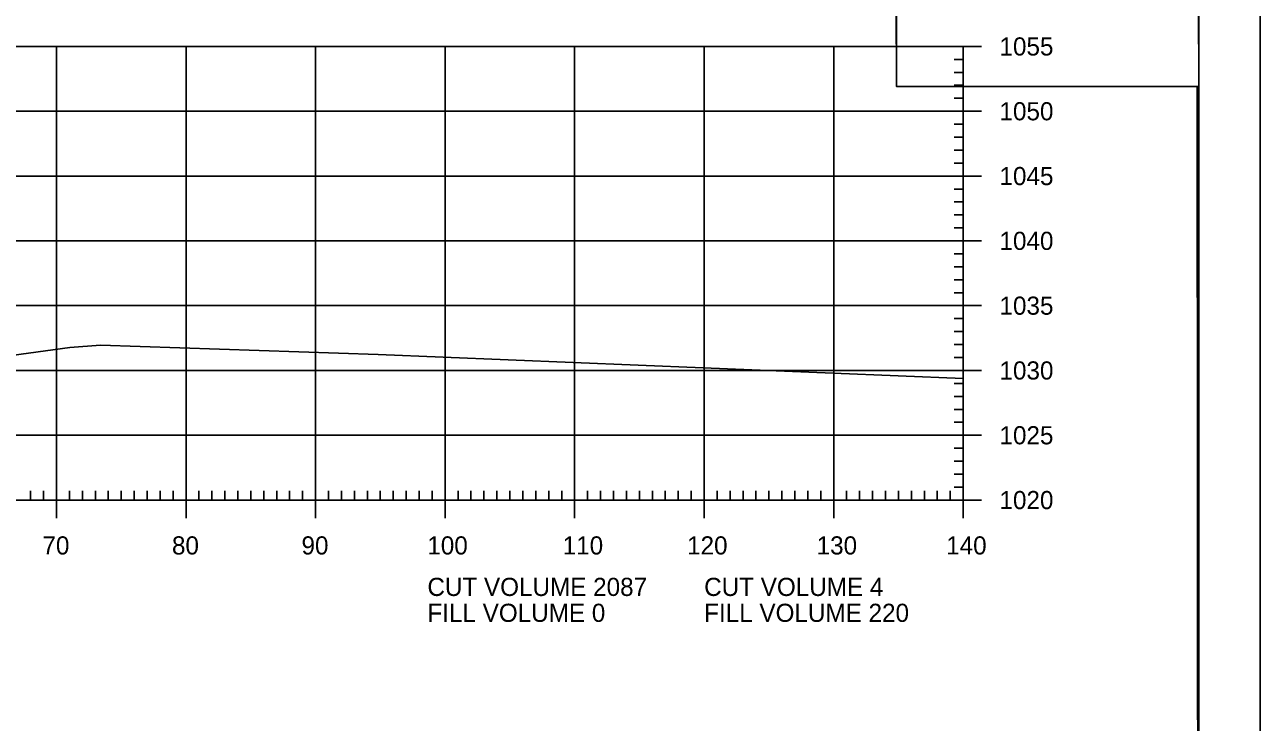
# Model space of a CAD drawing. Extents: x 1322838 to 1324533, y 339903 to 351025.
# Drawn here: x 1323771.3 to 1323866.6, y 346083.3 to 346137.1 of the extents above; entities that cross this region are included whole.
import ezdxf

# ---------------------------------------------------------------- set-up
doc = ezdxf.new("R2010")
doc.units = 0
for name, color, linetype in [('R_Axis', 7, 'Continuous'), ('R_Axis Annot', 7, 'Continuous'), ('R_Border', 7, 'Continuous'), ('R_Exist Surface', 7, 'Continuous'), ('R_Grid', 7, 'Continuous'), ('R_No Plot', 7, 'Continuous')]:
    doc.layers.add(name, color=color, linetype=linetype)

msp = doc.modelspace()

# ---------------------------------------------------------------- linework, layer by layer
at = {"layer": 'R_Axis'}
for p, q in [((1323845.115, 346135.421), (1323842.315, 346135.421)), ((1323843.715, 346100.421), (1323843.715, 346135.421)), ((1323843.715, 346134.421), (1323843.015, 346134.421)), ((1323843.715, 346133.421), (1323843.015, 346133.421)), ((1323843.715, 346132.421), (1323843.015, 346132.421)), ((1323843.715, 346131.421), (1323843.015, 346131.421)), ((1323845.115, 346130.421), (1323842.315, 346130.421)), ((1323843.715, 346129.421), (1323843.015, 346129.421)), ((1323843.715, 346128.421), (1323843.015, 346128.421)), ((1323843.715, 346127.421), (1323843.015, 346127.421)), ((1323843.715, 346126.421), (1323843.015, 346126.421)), ((1323845.115, 346125.421), (1323842.315, 346125.421)), ((1323843.715, 346124.421), (1323843.015, 346124.421)), ((1323843.715, 346123.421), (1323843.015, 346123.421)), ((1323843.715, 346122.421), (1323843.015, 346122.421)), ((1323843.715, 346121.421), (1323843.015, 346121.421)), ((1323845.115, 346120.421), (1323842.315, 346120.421)), ((1323843.715, 346119.421), (1323843.015, 346119.421)), ((1323843.715, 346118.421), (1323843.015, 346118.421)), ((1323843.715, 346117.421), (1323843.015, 346117.421)), ((1323843.715, 346116.421), (1323843.015, 346116.421)), ((1323845.115, 346115.421), (1323842.315, 346115.421)), ((1323843.715, 346114.421), (1323843.015, 346114.421)), ((1323843.715, 346113.421), (1323843.015, 346113.421)), ((1323843.715, 346112.421), (1323843.015, 346112.421)), ((1323843.715, 346111.421), (1323843.015, 346111.421)), ((1323845.115, 346110.421), (1323842.315, 346110.421)), ((1323843.715, 346109.421), (1323843.015, 346109.421)), ((1323843.715, 346108.421), (1323843.015, 346108.421)), ((1323843.715, 346107.421), (1323843.015, 346107.421)), ((1323843.715, 346106.421), (1323843.015, 346106.421)), ((1323845.115, 346105.421), (1323842.315, 346105.421)), ((1323843.715, 346104.421), (1323843.015, 346104.421)), ((1323843.715, 346103.421), (1323843.015, 346103.421)), ((1323843.715, 346102.421), (1323843.015, 346102.421)), ((1323773.715, 346099.021), (1323773.715, 346101.821)), ((1323783.715, 346099.021), (1323783.715, 346101.821)), ((1323793.715, 346099.021), (1323793.715, 346101.821)), ((1323803.715, 346099.021), (1323803.715, 346101.821)), ((1323813.715, 346099.021), (1323813.715, 346101.821)), ((1323823.715, 346099.021), (1323823.715, 346101.821)), ((1323833.715, 346099.021), (1323833.715, 346101.821)), ((1323843.715, 346101.421), (1323843.015, 346101.421)), ((1323843.715, 346099.021), (1323843.715, 346101.821)), ((1323563.715, 346100.421), (1323843.715, 346100.421)), ((1323771.715, 346100.421), (1323771.715, 346101.121)), ((1323772.715, 346100.421), (1323772.715, 346101.121)), ((1323774.715, 346100.421), (1323774.715, 346101.121)), ((1323775.715, 346100.421), (1323775.715, 346101.121)), ((1323776.715, 346100.421), (1323776.715, 346101.121)), ((1323777.715, 346100.421), (1323777.715, 346101.121)), ((1323778.715, 346100.421), (1323778.715, 346101.121)), ((1323779.715, 346100.421), (1323779.715, 346101.121)), ((1323780.715, 346100.421), (1323780.715, 346101.121)), ((1323781.715, 346100.421), (1323781.715, 346101.121)), ((1323782.715, 346100.421), (1323782.715, 346101.121)), ((1323784.715, 346100.421), (1323784.715, 346101.121)), ((1323785.715, 346100.421), (1323785.715, 346101.121)), ((1323786.715, 346100.421), (1323786.715, 346101.121)), ((1323787.715, 346100.421), (1323787.715, 346101.121)), ((1323788.715, 346100.421), (1323788.715, 346101.121)), ((1323789.715, 346100.421), (1323789.715, 346101.121)), ((1323790.715, 346100.421), (1323790.715, 346101.121)), ((1323791.715, 346100.421), (1323791.715, 346101.121)), ((1323792.715, 346100.421), (1323792.715, 346101.121)), ((1323794.715, 346100.421), (1323794.715, 346101.121)), ((1323795.715, 346100.421), (1323795.715, 346101.121)), ((1323796.715, 346100.421), (1323796.715, 346101.121)), ((1323797.715, 346100.421), (1323797.715, 346101.121)), ((1323798.715, 346100.421), (1323798.715, 346101.121)), ((1323799.715, 346100.421), (1323799.715, 346101.121)), ((1323800.715, 346100.421), (1323800.715, 346101.121)), ((1323801.715, 346100.421), (1323801.715, 346101.121)), ((1323802.715, 346100.421), (1323802.715, 346101.121)), ((1323804.715, 346100.421), (1323804.715, 346101.121)), ((1323805.715, 346100.421), (1323805.715, 346101.121)), ((1323806.715, 346100.421), (1323806.715, 346101.121)), ((1323807.715, 346100.421), (1323807.715, 346101.121)), ((1323808.715, 346100.421), (1323808.715, 346101.121)), ((1323809.715, 346100.421), (1323809.715, 346101.121)), ((1323810.715, 346100.421), (1323810.715, 346101.121)), ((1323811.715, 346100.421), (1323811.715, 346101.121)), ((1323812.715, 346100.421), (1323812.715, 346101.121)), ((1323814.715, 346100.421), (1323814.715, 346101.121)), ((1323815.715, 346100.421), (1323815.715, 346101.121)), ((1323816.715, 346100.421), (1323816.715, 346101.121)), ((1323817.715, 346100.421), (1323817.715, 346101.121)), ((1323818.715, 346100.421), (1323818.715, 346101.121)), ((1323819.715, 346100.421), (1323819.715, 346101.121)), ((1323820.715, 346100.421), (1323820.715, 346101.121)), ((1323821.715, 346100.421), (1323821.715, 346101.121)), ((1323822.715, 346100.421), (1323822.715, 346101.121)), ((1323824.715, 346100.421), (1323824.715, 346101.121)), ((1323825.715, 346100.421), (1323825.715, 346101.121)), ((1323826.715, 346100.421), (1323826.715, 346101.121)), ((1323827.715, 346100.421), (1323827.715, 346101.121)), ((1323828.715, 346100.421), (1323828.715, 346101.121)), ((1323829.715, 346100.421), (1323829.715, 346101.121)), ((1323830.715, 346100.421), (1323830.715, 346101.121)), ((1323831.715, 346100.421), (1323831.715, 346101.121)), ((1323832.715, 346100.421), (1323832.715, 346101.121)), ((1323834.715, 346100.421), (1323834.715, 346101.121)), ((1323835.715, 346100.421), (1323835.715, 346101.121)), ((1323836.715, 346100.421), (1323836.715, 346101.121)), ((1323837.715, 346100.421), (1323837.715, 346101.121)), ((1323838.715, 346100.421), (1323838.715, 346101.121)), ((1323839.715, 346100.421), (1323839.715, 346101.121)), ((1323840.715, 346100.421), (1323840.715, 346101.121)), ((1323841.715, 346100.421), (1323841.715, 346101.121)), ((1323845.115, 346100.421), (1323842.315, 346100.421)), ((1323842.715, 346100.421), (1323842.715, 346101.121))]:
    msp.add_line(p, q, dxfattribs=at)
at = {"layer": 'R_Border'}
msp.add_line((1323861.895, 345969.421), (1323861.895, 346174.881), dxfattribs=at)
at = {"layer": 'R_Exist Surface'}
msp.add_lwpolyline([(1323768.339, 346111.314), (1323774.75, 346112.196), (1323777.107, 346112.361), (1323798.549, 346111.652), (1323843.715, 346109.793)], dxfattribs=at)
at = {"layer": 'R_Grid'}
for p, q in [((1323563.715, 346135.421), (1323843.715, 346135.421)), ((1323773.715, 346100.421), (1323773.715, 346135.421)), ((1323783.715, 346100.421), (1323783.715, 346135.421)), ((1323793.715, 346100.421), (1323793.715, 346135.421)), ((1323803.715, 346100.421), (1323803.715, 346135.421)), ((1323813.715, 346100.421), (1323813.715, 346135.421)), ((1323823.715, 346100.421), (1323823.715, 346135.421)), ((1323833.715, 346100.421), (1323833.715, 346135.421)), ((1323843.715, 346100.421), (1323843.715, 346135.421)), ((1323563.715, 346130.421), (1323843.715, 346130.421)), ((1323563.715, 346125.421), (1323843.715, 346125.421)), ((1323563.715, 346120.421), (1323843.715, 346120.421)), ((1323563.715, 346115.421), (1323843.715, 346115.421)), ((1323563.715, 346110.421), (1323843.715, 346110.421)), ((1323563.715, 346105.421), (1323843.715, 346105.421)), ((1323563.715, 346100.421), (1323843.715, 346100.421))]:
    msp.add_line(p, q, dxfattribs=at)
at = {"layer": 'R_No Plot'}
for points in [[(1323533.308, 346178.775), (1323866.648, 346178.775), (1323866.648, 345965.438), (1323533.308, 345965.438)], [(1323779.635, 346174.881), (1323799.255, 346174.881), (1323799.255, 346165.001), (1323815.368, 346165.001), (1323838.567, 346165.001), (1323838.567, 346132.33), (1323861.775, 346132.33), (1323861.895, 345969.421), (1323545.715, 345969.421), (1323545.715, 346174.881)], [(1323838.427, 346165.001), (1323861.775, 346165.001), (1323861.915, 346132.33), (1323838.567, 346132.33)]]:
    msp.add_lwpolyline(points, close=True, dxfattribs=at)

# ---------------------------------------------------------------- texts
at = {"layer": 'R_Axis Annot'}
for s, p in [('1055', (1323846.515, 346134.721)), ('1050', (1323846.515, 346129.721)), ('1045', (1323846.515, 346124.721)), ('1040', (1323846.515, 346119.721)), ('1035', (1323846.515, 346114.721)), ('1030', (1323846.515, 346109.721)), ('1025', (1323846.515, 346104.721)), ('1020', (1323846.515, 346099.721)), ('70', (1323772.63, 346096.221)), ('80', (1323782.63, 346096.221)), ('90', (1323792.63, 346096.221)), ('100', (1323802.343, 346096.221)), ('110', (1323812.795, 346096.221)), ('120', (1323822.398, 346096.221)), ('130', (1323832.398, 346096.221)), ('140', (1323842.398, 346096.221)), ('CUT VOLUME 2087', (1323802.35, 346093.021)), ('CUT VOLUME 4', (1323823.715, 346093.021)), ('FILL VOLUME 0', (1323802.35, 346091.021)), ('FILL VOLUME 220', (1323823.715, 346091.021))]:
    msp.add_text(s, height=1.4, dxfattribs=at).set_placement(p)

doc.saveas('drawing.dxf')
